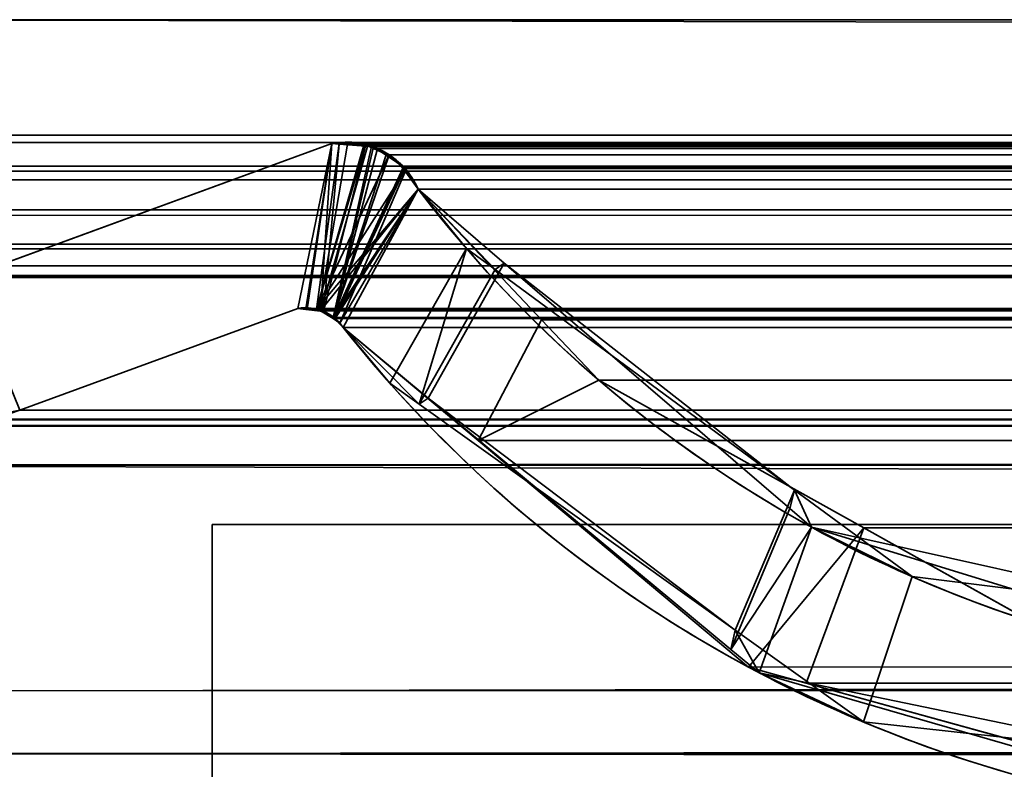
# Model space of a CAD drawing. Header units: millimetres. Extents: x -603 to 3703, y -121 to 193.
# Tile 356 of 656: x 1027.99 to 1033.15, y -1.28 to 2.65. Entities that reach past the tile are written whole.
import ezdxf

# ---------------------------------------------------------------- set-up
doc = ezdxf.new("R2010")
doc.units = ezdxf.units.MM
doc.layers.add('152', color=7, linetype='Continuous', true_color=0xffffff)

# ---------------------------------------------------------------- blocks, each defined once
blk = doc.blocks.new('UG_SURFACE_061')
at = {"layer": '152', "color": 35, "linetype": 'Continuous', "lineweight": 35}
for points in [[(1029, 0, 2019.0001), (1058, 0, 1523.5), (1058, 0, 1385.5)], [(1058, 0, 1385.5), (1058, 0, 1171.5), (1029, 0, 2019.0001)], [(1029, 0, 2), (1058, 0, 936.5), (1084, 0, 933)], [(1058, 0, 1171.5), (1058, 0, 936.5), (1029, 0, 2), (1029, 0, 2019.0001)], [(1029, 0, 2019.0001), (1084, 0, 1527), (1058, 0, 1523.5)], [(1084, 0, 933), (1110, 0, 936.5), (1971, 0, 2), (1029, 0, 2)], [(1110, 0, 1523.5), (1084, 0, 1527), (1029, 0, 2019.0001), (1971, 0, 2019.0001)], [(1029, -34, 2019.0001), (1971, -34, 2019.0001), (1971, 0, 2019.0001), (1029, 0, 2019.0001)], [(1029, -34), (1029, -34, 2019.0001), (1029, 0, 2019.0001), (1029, 0, 2)], [(1029, 0, 2), (1029, -2), (1029, -34)], [(1029, 0, 2), (1971, 0, 2), (1971, -2), (1029, -2)]]:
    blk.add_3dface(points, dxfattribs=at)
blk = doc.blocks.new('UG_SURFACE_066')
at = {"layer": '152', "color": 252, "linetype": 'Continuous', "lineweight": 35}
for points in [[(1041, 4.0145, -7.75), (1026, 4.0145, -7.75), (1026, -24.9528, -7.75), (1974, -24.9528, -7.75)], [(1026, -24.9528, -8.75), (1026, 4.0145, -8.75), (1041, 4.0145, -8.75)], [(1041, 4.0145, -8.75), (1959, 4.0145, -8.75), (1026, -24.9528, -8.75)], [(1959, 4.0145, -8.75), (1974, 4.0145, -8.75), (1974, -24.9528, -8.75), (1026, -24.9528, -8.75)]]:
    blk.add_3dface(points, dxfattribs=at)
blk = doc.blocks.new('UG_SURFACE_068')
at = {"layer": '152', "color": 7, "linetype": 'Continuous', "lineweight": 35}
for points in [[(1027.7102, 1.295, -8.75), (1029.6266, 1.997, -8.75), (1029.4485, 1.1329, -8.75), (1027.9915, 0.5991, -8.75)], [(1027.9915, 0.5991, 2019.2585), (1029.4485, 1.1329, 2017.8015), (1029.6266, 1.997, 2017.6234), (1027.7102, 1.295, 2019.5398)], [(1029.6266, 1.997, -8.75), (1027.7102, 1.295, -8.75), (1027.7102, 1.295, 2019.5398), (1029.6266, 1.997, 2017.6234)], [(1029.49, 1.1314, -8.75), (1029.4485, 1.1329, -8.75), (1029.6266, 1.997, -8.75)], [(1029.6266, 1.997, 2017.6234), (1029.4485, 1.1329, 2017.8015), (1029.4896, 1.1281, 2017.7603)], [(1029.4896, 1.1281, 2017.7603), (1029.5676, 1.119, 2017.6826), (1029.6266, 1.997, 2017.6234)], [(1029.6266, 1.997, -8.75), (1029.6646, 1.9963, -8.75), (1029.5467, 1.1294, -8.75), (1029.49, 1.1314, -8.75)], [(1029.6646, 1.9963, -8.75), (1029.7949, 1.9939, -8.75), (1029.5467, 1.1294, -8.75)], [(1029.5467, 1.1294, -8.75), (1029.7949, 1.9939, -8.75), (1029.8027, 1.9904, -8.75)], [(1029.8027, 1.9904, -8.75), (1029.9244, 1.9346, -8.75), (1029.5467, 1.1294, -8.75)], [(1029.5676, 1.119, 2017.6826), (1029.583, 1.1172, 2017.6671), (1029.6644, 1.9939, 2017.5855), (1029.6266, 1.997, 2017.6234)], [(1029.583, 1.1172, 2017.6671), (1029.803, 1.9825, 2017.447), (1029.6644, 1.9939, 2017.5855)], [(1029.8448, 1.979, 2017.4053), (1029.803, 1.9825, 2017.447), (1029.583, 1.1172, 2017.6671), (1029.634, 1.0806, 2017.616)], [(1029.6266, 1.997, -8.75), (1029.6266, 1.997, 2017.6234), (1029.6644, 1.9939, 2017.5855)], [(1029.6644, 1.9939, 2017.5855), (1029.6646, 1.9963, -8.75), (1029.6266, 1.997, -8.75)], [(1029.634, 1.0806, 2017.616), (1029.9224, 1.9273, 2017.3275), (1029.8448, 1.979, 2017.4053)], [(1029.6646, 1.9963, -8.75), (1029.6644, 1.9939, 2017.5855), (1029.803, 1.9825, 2017.447)], [(1029.803, 1.9825, 2017.447), (1029.7949, 1.9939, -8.75), (1029.6646, 1.9963, -8.75)], [(1029.803, 1.9825, 2017.447), (1029.8027, 1.9904, -8.75), (1029.7949, 1.9939, -8.75)], [(1029.8027, 1.9904, -8.75), (1029.803, 1.9825, 2017.447), (1029.8448, 1.979, 2017.4053)], [(1029.8448, 1.979, 2017.4053), (1029.9244, 1.9346, -8.75), (1029.8027, 1.9904, -8.75)], [(1029.8448, 1.979, 2017.4053), (1029.9224, 1.9273, 2017.3275), (1029.9244, 1.9346, -8.75)], [(1029.5467, 1.1294, -8.75), (1029.9244, 1.9346, -8.75), (1029.9447, 1.9253, -8.75), (1030.0082, 1.8542, -8.75)], [(1030.0024, 1.8741, 2017.2477), (1029.9224, 1.9273, 2017.3275), (1029.634, 1.0806, 2017.616)], [(1029.9447, 1.9253, -8.75), (1029.9244, 1.9346, -8.75), (1029.9224, 1.9273, 2017.3275)], [(1029.9447, 1.9253, -8.75), (1029.9224, 1.9273, 2017.3275), (1030.0024, 1.8741, 2017.2477)], [(1030.0024, 1.8741, 2017.2477), (1030.0082, 1.8542, -8.75), (1029.9447, 1.9253, -8.75)], [(1029.634, 1.0806, 2017.616), (1029.6675, 1.0564, 2017.5824), (1030.013, 1.8578, 2017.2369), (1030.0024, 1.8741, 2017.2477)], [(1030.0786, 1.7573, 2017.1714), (1030.013, 1.8578, 2017.2369), (1029.6675, 1.0564, 2017.5824)], [(1030.0024, 1.8741, 2017.2477), (1030.013, 1.8578, 2017.2369), (1030.0082, 1.8542, -8.75)], [(1030.0082, 1.8542, -8.75), (1030.013, 1.8578, 2017.2369), (1030.0786, 1.7573, 2017.1714)], [(1030.0082, 1.8542, -8.75), (1030.058, 1.7985, -8.75), (1030.0786, 1.7573, -8.75), (1029.5467, 1.1294, -8.75)], [(1030.0786, 1.7573, 2017.1714), (1030.058, 1.7985, -8.75), (1030.0082, 1.8542, -8.75)], [(1029.5663, 1.12, -8.75), (1029.5467, 1.1294, -8.75), (1030.0786, 1.7573, -8.75)], [(1030.0786, 1.7573, -8.75), (1029.634, 1.0875, -8.75), (1029.5663, 1.12, -8.75)], [(1029.6357, 1.0858, -8.75), (1029.634, 1.0875, -8.75), (1030.0786, 1.7573, -8.75)], [(1029.6857, 1.0331, -8.75), (1029.6357, 1.0858, -8.75), (1030.0786, 1.7573, -8.75)], [(1030.0786, 1.7573, 2017.1714), (1029.6675, 1.0564, 2017.5824), (1029.6857, 1.0331, 2017.5643)], [(1030.0786, 1.7573, -8.75), (1030.5296, 1.3698, -8.75), (1030.1311, 0.6632, -8.75), (1029.6857, 1.0331, -8.75)], [(1029.6857, 1.0331, 2017.5643), (1029.9306, 0.7409, 2017.3194), (1030.3309, 1.4475, 2016.9191), (1030.0786, 1.7573, 2017.1714)], [(1030.0786, 1.7573, 2017.1714), (1030.0786, 1.7573, -8.75), (1030.058, 1.7985, -8.75)], [(1030.0786, 1.7573, -8.75), (1030.3309, 1.4475, 2016.9191), (1030.4812, 1.3368, 2016.7689)], [(1030.0786, 1.7573, -8.75), (1030.0786, 1.7573, 2017.1714), (1030.3309, 1.4475, 2016.9191)], [(1030.4812, 1.3368, 2016.7689), (1030.5296, 1.3698, -8.75), (1030.0786, 1.7573, -8.75)], [(1030.3309, 1.4475, 2016.9191), (1029.9306, 0.7409, 2017.3194), (1030.0844, 0.6308, 2017.1657)], [(1030.4812, 1.3368, 2016.7689), (1030.3309, 1.4475, 2016.9191), (1030.0844, 0.6308, 2017.1657)], [(1031.7165, -0.6536, -8.75), (1030.1311, 0.6632, -8.75), (1030.5296, 1.3698, -8.75), (1032.0252, 0.0846, -8.75)], [(1030.5296, 1.3698, -8.75), (1030.4812, 1.3368, 2016.7689), (1032.0498, 0.1813, 2015.2001)], [(1032.0498, 0.1813, 2015.2001), (1032.0252, 0.0846, -8.75), (1030.5296, 1.3698, -8.75)], [(1030.0844, 0.6308, 2017.1657), (1031.7388, -0.5532, 2015.5113), (1032.0498, 0.1813, 2015.2001), (1030.4812, 1.3368, 2016.7689)], [(1029.4485, 1.1329, 2017.8015), (1027.9915, 0.5991, 2019.2585), (1027.9915, 0.5991, -8.75), (1029.4485, 1.1329, -8.75)], [(1029.4485, 1.1329, -8.75), (1029.49, 1.1314, -8.75), (1029.4896, 1.1281, 2017.7603)], [(1029.4896, 1.1281, 2017.7603), (1029.4485, 1.1329, 2017.8015), (1029.4485, 1.1329, -8.75)], [(1029.5676, 1.119, 2017.6826), (1029.4896, 1.1281, 2017.7603), (1029.49, 1.1314, -8.75)], [(1029.49, 1.1314, -8.75), (1029.5467, 1.1294, -8.75), (1029.5676, 1.119, 2017.6826)], [(1029.5467, 1.1294, -8.75), (1029.5663, 1.12, -8.75), (1029.5676, 1.119, 2017.6826)], [(1029.5663, 1.12, -8.75), (1029.634, 1.0875, -8.75), (1029.634, 1.0806, 2017.616)], [(1029.634, 1.0806, 2017.616), (1029.583, 1.1172, 2017.6671), (1029.5663, 1.12, -8.75)], [(1029.583, 1.1172, 2017.6671), (1029.5676, 1.119, 2017.6826), (1029.5663, 1.12, -8.75)], [(1029.634, 1.0875, -8.75), (1029.6357, 1.0858, -8.75), (1029.634, 1.0806, 2017.616)], [(1029.6675, 1.0564, 2017.5824), (1029.634, 1.0806, 2017.616), (1029.6357, 1.0858, -8.75)], [(1029.6357, 1.0858, -8.75), (1029.6857, 1.0331, -8.75), (1029.6857, 1.0331, 2017.5643)], [(1029.6857, 1.0331, 2017.5643), (1029.6675, 1.0564, 2017.5824), (1029.6357, 1.0858, -8.75)], [(1029.6857, 1.0331, -8.75), (1030.1311, 0.6632, -8.75), (1030.0844, 0.6308, 2017.1657)], [(1030.0844, 0.6308, 2017.1657), (1029.9306, 0.7409, 2017.3194), (1029.6857, 1.0331, -8.75)], [(1029.9306, 0.7409, 2017.3194), (1029.6857, 1.0331, 2017.5643), (1029.6857, 1.0331, -8.75)], [(1031.7388, -0.5532, 2015.5113), (1030.0844, 0.6308, 2017.1657), (1030.1311, 0.6632, -8.75)], [(1030.1311, 0.6632, -8.75), (1031.7165, -0.6536, -8.75), (1031.7388, -0.5532, 2015.5113)], [(1031.7388, -0.5532, 2015.5113), (1032.4106, -1.0341, 2014.8394), (1032.6657, -0.2724, 2014.5843), (1032.0498, 0.1813, 2015.2001)], [(1032.1391, -0.0133, -8.75), (1032.0252, 0.0846, -8.75), (1032.0498, 0.1813, 2015.2001)], [(1032.1391, -0.0133, -8.75), (1032.0498, 0.1813, 2015.2001), (1032.6657, -0.2724, 2014.5843)], [(1032.0252, 0.0846, -8.75), (1032.1391, -0.0133, -8.75), (1031.7165, -0.6536, -8.75)], [(1031.8637, -0.7759, -8.75), (1031.7165, -0.6536, -8.75), (1032.1391, -0.0133, -8.75)], [(1032.1391, -0.0133, -8.75), (1034.1076, -0.6191, -8.75), (1033.9115, -1.369, -8.75), (1031.8637, -0.7759, -8.75)], [(1032.1391, -0.0133, -8.75), (1032.6657, -0.2724, 2014.5843), (1034.0958, -0.4504, 2013.1543)], [(1034.0958, -0.4504, 2013.1543), (1034.1076, -0.6191, -8.75), (1032.1391, -0.0133, -8.75)], [(1040.2764, -0.597, -8.75), (1032.8995, -4.6975, -8.75), (1037.2902, -1.2961, -8.75), (1039.4056, -0.0688, -8.75)], [(1039.4056, -0.0688, 2007.8444), (1037.2902, -1.2961, 2009.9597), (1032.8995, -4.6975, 2014.3504), (1040.2764, -0.597, 2006.9735)], [(1034.0958, -0.4504, 2013.1543), (1032.6657, -0.2724, 2014.5843), (1032.4106, -1.0341, 2014.8394), (1033.8982, -1.1969, 2013.3519)], [(1031.7388, -0.5532, 2015.5113), (1031.7165, -0.6536, -8.75), (1031.8637, -0.7759, -8.75)], [(1032.4106, -1.0341, 2014.8394), (1031.7388, -0.5532, 2015.5113), (1031.8637, -0.7759, -8.75)], [(1040.2764, -0.597, 2006.9735), (1032.8995, -4.6975, 2014.3504), (1032.8995, -4.6975, -8.75), (1040.2764, -0.597, -8.75)], [(1031.8637, -0.7759, -8.75), (1033.9115, -1.369, -8.75), (1033.8982, -1.1969, 2013.3519)], [(1033.8982, -1.1969, 2013.3519), (1032.4106, -1.0341, 2014.8394), (1031.8637, -0.7759, -8.75)]]:
    blk.add_3dface(points, dxfattribs=at)
blk = doc.blocks.new('UG_SURFACE_069')
at = {"layer": '152', "color": 7, "linetype": 'Continuous', "lineweight": 35}
for points in [[(1974.175, 2.6459, 2021.425), (1974.1284, 5.9608, 2021.3785), (1025.8716, 5.9608, 2021.3785), (1025.825, 2.6459, 2021.425)], [(1026.7951, 2.0412, 2020.4549), (1026.8776, 4.9715, 2020.3724), (1973.1224, 4.9715, 2020.3724), (1973.2049, 2.0412, 2020.4549)], [(1974.1695, 1.0733, 2021.4195), (1025.825, 2.6459, 2021.425), (1025.7392, 0.3108, 2021.5108)], [(1974.1695, 1.0733, 2021.4195), (1974.175, 2.6459, 2021.425), (1025.825, 2.6459, 2021.425)], [(1026.7959, 2.002, 2020.4542), (1026.7951, 2.0412, 2020.4549), (1973.2049, 2.0412, 2020.4549)], [(1026.7959, 2.002, 2020.4542), (1973.2049, 2.0412, 2020.4549), (1973.2012, 1.9603, 2020.4513)], [(1026.7959, 2.002, 2020.4542), (1973.2012, 1.9603, 2020.4513), (1973.1883, 1.8784, 2020.4382)], [(1973.1883, 1.8784, 2020.4382), (1026.8117, 1.8784, 2020.4382), (1026.7959, 2.002, 2020.4542)], [(1027.7102, 1.295, 2019.5398), (1029.6266, 1.997, 2017.6234), (1029.4485, 1.1329, 2017.8015), (1027.9915, 0.5991, 2019.2585)], [(1029.6266, 1.997, 2017.6234), (1027.7102, 1.295, 2019.5398), (1972.2898, 1.295, 2019.5398), (1970.3734, 1.997, 2017.6234)], [(1029.4968, 1.1297, 2017.7534), (1029.4485, 1.1329, 2017.8015), (1029.6266, 1.997, 2017.6234)], [(1029.6266, 1.997, 2017.6234), (1029.7089, 1.9934, 2017.5412), (1029.5606, 1.1255, 2017.6895), (1029.4968, 1.1297, 2017.7534)], [(1029.5691, 1.1208, 2017.6809), (1029.5606, 1.1255, 2017.6895), (1029.7089, 1.9934, 2017.5412), (1029.8151, 1.9887, 2017.4348)], [(1029.6334, 1.0854, 2017.6165), (1029.5691, 1.1208, 2017.6809), (1029.8151, 1.9887, 2017.4348), (1029.8339, 1.982, 2017.416)], [(1029.6266, 1.997, 2017.6234), (1970.3734, 1.997, 2017.6234), (1970.2933, 2.0043, 2017.5433)], [(1029.7089, 1.9934, 2017.5412), (1029.6266, 1.997, 2017.6234), (1970.2933, 2.0043, 2017.5433)], [(1029.8339, 1.982, 2017.416), (1029.8662, 1.9704, 2017.3838), (1029.6334, 1.0854, 2017.6165)], [(1029.6334, 1.0854, 2017.6165), (1029.8662, 1.9704, 2017.3838), (1029.9113, 1.938, 2017.3388)], [(1970.2933, 2.0043, 2017.5433), (1970.291, 2.0038, 2017.5412), (1029.7089, 1.9934, 2017.5412)], [(1029.8151, 1.9887, 2017.4348), (1029.7089, 1.9934, 2017.5412), (1970.291, 2.0038, 2017.5412)], [(1029.8151, 1.9887, 2017.4348), (1970.291, 2.0038, 2017.5412), (1970.1668, 1.974, 2017.4167)], [(1970.1668, 1.974, 2017.4167), (1029.8339, 1.982, 2017.416), (1029.8151, 1.9887, 2017.4348)], [(1029.8662, 1.9704, 2017.3838), (1029.8339, 1.982, 2017.416), (1970.1668, 1.974, 2017.4167)], [(1029.8662, 1.9704, 2017.3838), (1970.1668, 1.974, 2017.4167), (1970.1148, 1.9616, 2017.365)], [(1970.1148, 1.9616, 2017.365), (1029.9113, 1.938, 2017.3388), (1029.8662, 1.9704, 2017.3838)], [(1970.1148, 1.9616, 2017.365), (1970.0878, 1.941, 2017.3378), (1029.9113, 1.938, 2017.3388)], [(1029.9113, 1.938, 2017.3388), (1030.0065, 1.8695, 2017.2434), (1029.6433, 1.08, 2017.6067), (1029.6334, 1.0854, 2017.6165)], [(1030.0065, 1.8695, 2017.2434), (1029.9113, 1.938, 2017.3388), (1970.0878, 1.941, 2017.3378)], [(1030.0065, 1.8695, 2017.2434), (1970.0878, 1.941, 2017.3378), (1969.9935, 1.8695, 2017.2434)], [(1026.8117, 1.8784, 2020.4382), (1973.1883, 1.8784, 2020.4382), (1973.1793, 1.8544, 2020.4294)], [(1973.1793, 1.8544, 2020.4294), (1026.8185, 1.8526, 2020.4315), (1026.8117, 1.8784, 2020.4382)], [(1029.6433, 1.08, 2017.6067), (1030.0065, 1.8695, 2017.2434), (1030.0086, 1.8664, 2017.2415)], [(1030.0086, 1.8664, 2017.2415), (1030.0786, 1.7573, 2017.1714), (1029.6433, 1.08, 2017.6067)], [(1969.9935, 1.8695, 2017.2434), (1030.0086, 1.8664, 2017.2415), (1030.0065, 1.8695, 2017.2434)], [(1969.9935, 1.8695, 2017.2434), (1969.9914, 1.8664, 2017.2415), (1030.0086, 1.8664, 2017.2415)], [(1030.0086, 1.8664, 2017.2415), (1969.9914, 1.8664, 2017.2415), (1969.9214, 1.7573, 2017.1714), (1030.0786, 1.7573, 2017.1714)], [(1026.8308, 1.8061, 2020.4191), (1026.8185, 1.8526, 2020.4315), (1973.1793, 1.8544, 2020.4294)], [(1026.8308, 1.8061, 2020.4191), (1973.1793, 1.8544, 2020.4294), (1973.1114, 1.6712, 2020.3614)], [(1026.8308, 1.8061, 2020.4191), (1973.1114, 1.6712, 2020.3614), (1973.0958, 1.65, 2020.3459)], [(1973.0958, 1.65, 2020.3459), (1026.9051, 1.6498, 2020.345), (1026.8308, 1.8061, 2020.4191)], [(1029.6857, 1.0331, 2017.5643), (1029.6433, 1.08, 2017.6067), (1030.0786, 1.7573, 2017.1714)], [(1030.0786, 1.7573, 2017.1714), (1030.7252, 1.0739, 2016.5248), (1030.3921, 0.4409, 2016.8579), (1029.6857, 1.0331, 2017.5643)], [(1030.0786, 1.7573, 2017.1714), (1969.9214, 1.7573, 2017.1714), (1969.2748, 1.0739, 2016.5248), (1030.7252, 1.0739, 2016.5248)], [(1026.9051, 1.6498, 2020.345), (1973.0958, 1.65, 2020.3459), (1972.993, 1.5104, 2020.2429)], [(1026.9184, 1.6214, 2020.3316), (1026.9051, 1.6498, 2020.345), (1972.993, 1.5104, 2020.2429)], [(1026.9184, 1.6214, 2020.3316), (1972.993, 1.5104, 2020.2429), (1972.9424, 1.4748, 2020.1924)], [(1972.9424, 1.4748, 2020.1924), (1027.0568, 1.4692, 2020.1933), (1026.9184, 1.6214, 2020.3316)], [(1027.079, 1.4448, 2020.1712), (1027.0568, 1.4692, 2020.1933), (1972.9424, 1.4748, 2020.1924)], [(1027.079, 1.4448, 2020.1712), (1972.9424, 1.4748, 2020.1924), (1972.7571, 1.3446, 2020.0071)], [(1027.079, 1.4448, 2020.1712), (1972.7571, 1.3446, 2020.0071), (1972.7485, 1.3429, 2019.9986)], [(1972.7485, 1.3429, 2019.9986), (1027.2546, 1.3554, 2019.9955), (1027.079, 1.4448, 2020.1712)], [(1027.3538, 1.3048, 2019.8963), (1027.2546, 1.3554, 2019.9955), (1972.7485, 1.3429, 2019.9986)], [(1027.47, 1.3016, 2019.7799), (1027.3538, 1.3048, 2019.8963), (1972.7485, 1.3429, 2019.9986)], [(1972.7485, 1.3429, 2019.9986), (1972.5286, 1.3, 2019.7787), (1027.47, 1.3016, 2019.7799)], [(1027.47, 1.3016, 2019.7799), (1972.5286, 1.3, 2019.7787), (1972.4199, 1.2788, 2019.67)], [(1027.7102, 1.295, 2019.5398), (1027.47, 1.3016, 2019.7799), (1972.4199, 1.2788, 2019.67)], [(1972.4199, 1.2788, 2019.67), (1972.2898, 1.295, 2019.5398), (1027.7102, 1.295, 2019.5398)], [(1970.5011, 1.1363, 2017.7512), (1029.4968, 1.1297, 2017.7534), (1029.5606, 1.1255, 2017.6895)], [(1970.5011, 1.1363, 2017.7512), (1970.5031, 1.1361, 2017.7531), (1029.4968, 1.1297, 2017.7534)], [(1029.4968, 1.1297, 2017.7534), (1970.5031, 1.1361, 2017.7531), (1970.5515, 1.1329, 2017.8015)], [(1029.5606, 1.1255, 2017.6895), (1970.4316, 1.1144, 2017.6816), (1970.5011, 1.1363, 2017.7512)], [(1970.5515, 1.1329, 2017.8015), (1972.0085, 0.5991, 2019.2585), (1027.9915, 0.5991, 2019.2585), (1029.4485, 1.1329, 2017.8015)], [(1970.5515, 1.1329, 2017.8015), (1029.4485, 1.1329, 2017.8015), (1029.4968, 1.1297, 2017.7534)], [(1029.5606, 1.1255, 2017.6895), (1029.5691, 1.1208, 2017.6809), (1970.4316, 1.1144, 2017.6816)], [(1970.3826, 1.0991, 2017.6325), (1029.5691, 1.1208, 2017.6809), (1029.6334, 1.0854, 2017.6165)], [(1970.3826, 1.0991, 2017.6325), (1970.4316, 1.1144, 2017.6816), (1029.5691, 1.1208, 2017.6809)], [(1029.6334, 1.0854, 2017.6165), (1970.3674, 1.0845, 2017.6175), (1970.3826, 1.0991, 2017.6325)], [(1970.3674, 1.0845, 2017.6175), (1029.6334, 1.0854, 2017.6165), (1029.6433, 1.08, 2017.6067)], [(1029.6433, 1.08, 2017.6067), (1970.3143, 1.0331, 2017.5643), (1970.3674, 1.0845, 2017.6175)], [(1025.7392, 0.3108, 2021.5108), (1974.2143, 0.3098, 2021.4643), (1974.1695, 1.0733, 2021.4195)], [(1029.6433, 1.08, 2017.6067), (1029.6857, 1.0331, 2017.5643), (1970.3143, 1.0331, 2017.5643)], [(1970.3143, 1.0331, 2017.5643), (1029.6857, 1.0331, 2017.5643), (1030.3921, 0.4409, 2016.8579)], [(1030.7252, 1.0739, 2016.5248), (1031.0248, 0.7572, 2016.2251), (1030.3921, 0.4409, 2016.8579)], [(1030.3921, 0.4409, 2016.8579), (1969.6422, 0.342, 2016.8922), (1970.3143, 1.0331, 2017.5643)], [(1031.0248, 0.7572, 2016.2251), (1030.7252, 1.0739, 2016.5248), (1969.2748, 1.0739, 2016.5248)], [(1031.0248, 0.7572, 2016.2251), (1969.2748, 1.0739, 2016.5248), (1968.9752, 0.7572, 2016.2251)], [(1031.8078, -0.7461, 2015.4421), (1030.3921, 0.4409, 2016.8579), (1031.0248, 0.7572, 2016.2251), (1032.4117, -0.0176, 2014.8382)], [(1968.9752, 0.7572, 2016.2251), (1967.5883, -0.0176, 2014.8382), (1032.4117, -0.0176, 2014.8382), (1031.0248, 0.7572, 2016.2251)], [(1027.577, 0.516, 2019.6729), (1972.0085, 0.5991, 2019.2585), (1972.3992, 0.5179, 2019.6493)], [(1027.577, 0.516, 2019.6729), (1027.9915, 0.5991, 2019.2585), (1972.0085, 0.5991, 2019.2585)], [(1026.7696, -0.8721, 2020.4804), (1973.1926, 0.5499, 2020.4425), (1973.187, -0.4242, 2020.437)], [(1026.7696, -0.8721, 2020.4804), (1026.8074, 0.5499, 2020.4425), (1973.1926, 0.5499, 2020.4425)], [(1026.8124, 0.5521, 2020.4375), (1973.1876, 0.5521, 2020.4375), (1973.1926, 0.5499, 2020.4425), (1026.8074, 0.5499, 2020.4425)], [(1973.1853, 0.5531, 2020.4353), (1026.8124, 0.5521, 2020.4375), (1026.8147, 0.5531, 2020.4353)], [(1973.1853, 0.5531, 2020.4353), (1973.1876, 0.5521, 2020.4375), (1026.8124, 0.5521, 2020.4375)], [(1026.8147, 0.5531, 2020.4353), (1026.8216, 0.5528, 2020.4284), (1973.1784, 0.5528, 2020.4284)], [(1973.1784, 0.5528, 2020.4284), (1973.1853, 0.5531, 2020.4353), (1026.8147, 0.5531, 2020.4353)], [(1026.8216, 0.5528, 2020.4284), (1026.8433, 0.5517, 2020.4067), (1973.1567, 0.5518, 2020.4067)], [(1973.1567, 0.5518, 2020.4067), (1973.1784, 0.5528, 2020.4284), (1026.8216, 0.5528, 2020.4284)], [(1973.1025, 0.5494, 2020.3524), (1973.1567, 0.5518, 2020.4067), (1026.8433, 0.5517, 2020.4067)], [(1026.8433, 0.5517, 2020.4067), (1026.8977, 0.5491, 2020.3524), (1973.1025, 0.5494, 2020.3524)], [(1972.4813, 0.5216, 2019.7313), (1973.1025, 0.5494, 2020.3524), (1026.8977, 0.5491, 2020.3524)], [(1026.8977, 0.5491, 2020.3524), (1027.5192, 0.5188, 2019.7308), (1972.4813, 0.5216, 2019.7313)], [(1972.3992, 0.5179, 2019.6493), (1972.4813, 0.5216, 2019.7313), (1027.5192, 0.5188, 2019.7308)], [(1972.3992, 0.5179, 2019.6493), (1027.5192, 0.5188, 2019.7308), (1027.577, 0.516, 2019.6729)], [(1969.3426, 0.0339, 2016.5925), (1030.3921, 0.4409, 2016.8579), (1031.8078, -0.7461, 2015.4421)], [(1969.3426, 0.0339, 2016.5925), (1969.6422, 0.342, 2016.8922), (1030.3921, 0.4409, 2016.8579)], [(1974.3572, -2.122, 2021.6072), (1025.7392, 0.3108, 2021.5108), (1025.651, -2.0878, 2021.5991)], [(1974.3572, -2.122, 2021.6072), (1974.2143, 0.3098, 2021.4643), (1025.7392, 0.3108, 2021.5108)], [(1969.3426, 0.0339, 2016.5925), (1031.8078, -0.7461, 2015.4421), (1032.1108, -0.8301, 2015.1391)], [(1032.1108, -0.8301, 2015.1391), (1967.8659, -0.767, 2015.116), (1969.3426, 0.0339, 2016.5925)], [(1032.4117, -0.0176, 2014.8382), (1032.1108, -0.8301, 2015.1391), (1031.8078, -0.7461, 2015.4421)], [(1032.4117, -0.0176, 2014.8382), (1033.2919, -0.5094, 2013.958), (1034.1319, -1.3905, 2013.1183), (1032.1108, -0.8301, 2015.1391)], [(1033.2919, -0.5094, 2013.958), (1032.4117, -0.0176, 2014.8382), (1967.5883, -0.0176, 2014.8382)], [(1040.2764, -0.597, 2006.9735), (1032.8995, -4.6975, 2014.3504), (1037.2902, -1.2961, 2009.9597), (1039.4056, -0.0688, 2007.8444)], [(1973.187, -0.4242, 2020.437), (1026.6945, -1.2001, 2020.5555), (1026.7696, -0.8721, 2020.4804)], [(1973.187, -0.4242, 2020.437), (1973.2999, -1.2074, 2020.5498), (1026.6945, -1.2001, 2020.5555)], [(1959.7236, -0.597, 2006.9735), (1967.1005, -4.6975, 2014.3504), (1032.8995, -4.6975, 2014.3504), (1040.2764, -0.597, 2006.9735)], [(1966.9417, -1.2682, 2014.1919), (1967.8659, -0.767, 2015.116), (1032.1108, -0.8301, 2015.1391)], [(1032.1108, -0.8301, 2015.1391), (1034.1319, -1.3905, 2013.1183), (1965.8786, -1.3308, 2013.1288)], [(1965.8786, -1.3308, 2013.1288), (1966.9417, -1.2682, 2014.1919), (1032.1108, -0.8301, 2015.1391)], [(1973.4131, -1.9929, 2020.663), (1026.1754, -3.4656, 2021.0745), (1026.6945, -1.2001, 2020.5555)], [(1026.6945, -1.2001, 2020.5555), (1973.2999, -1.2074, 2020.5498), (1973.4131, -1.9929, 2020.663)]]:
    blk.add_3dface(points, dxfattribs=at)
blk = doc.blocks.new('UG_SURFACE_094')
at = {"layer": '152', "color": 252, "linetype": 'Continuous', "lineweight": 35}
for points in [[(1023.5, -29.92, 2023.7501), (1976.5, -29.92, 2023.7501), (1976.5, 14.42, 2023.7501), (1023.5, 14.42, 2023.7501)], [(1025, -29.92, 2022.2499), (1025, 14.42, 2022.2499), (1975, 14.42, 2022.2499), (1975, -29.92, 2022.2499)]]:
    blk.add_3dface(points, dxfattribs=at)
blk = doc.blocks.new('UG_SURFACE_179')
at = {"layer": '152', "color": 252, "linetype": 'Continuous', "lineweight": 35}
for points in [[(2165, -18, 2212.25), (2165, 174.4, 2212.25), (835, 174.4, 2212.25), (835, -18, 2212.25)], [(985, -18, 2062.2499), (985, 174.4, 2062.2499), (2015.0001, 174.4, 2062.2499), (2015.0001, -18, 2062.2499)]]:
    blk.add_3dface(points, dxfattribs=at)

msp = doc.modelspace()

# ---------------------------------------------------------------- linework, layer by layer
at = {"layer": '152', "color": 7, "linetype": 'Continuous', "lineweight": 35}
for p, q in [((1974.175, 2.6459, 2021.425), (1025.825, 2.6459, 2021.425)), ((1026.7951, 2.0412, 2020.4549), (1973.2049, 2.0412, 2020.4549)), ((1027.7101, 1.295, 2019.5399), (1029.6266, 1.997, 2017.6234)), ((1027.7101, 1.295, 2019.5399), (1029.6266, 1.997, 2017.6234)), ((1027.7101, 1.295, -8.75), (1029.6266, 1.997, -8.75)), ((1029.6266, 1.997, -8.75), (1029.6266, 1.997, 2017.6234)), ((1029.6266, 1.997, 2017.6234), (1970.3734, 1.997, 2017.6234)), ((1026.8117, 1.8784, 2020.4383), (1973.1883, 1.8784, 2020.4383)), ((1030.0786, 1.7573, 2017.1714), (1969.9214, 1.7573, 2017.1714)), ((1030.0786, 1.7573, -8.75), (1030.0786, 1.7573, 2017.1714)), ((1027.7101, 1.295, 2019.5399), (1972.2899, 1.295, 2019.5399)), ((1029.4485, 1.1329, 2017.8015), (1027.9916, 0.5991, 2019.2584)), ((1029.4485, 1.1329, -8.75), (1027.9916, 0.5991, -8.75)), ((1027.9916, 0.5991, 2019.2584), (1029.4485, 1.1329, 2017.8015)), ((1029.4485, 1.1329, 2017.8015), (1029.4485, 1.1329, -8.75)), ((1970.5515, 1.1329, 2017.8015), (1029.4485, 1.1329, 2017.8015)), ((1970.3143, 1.0331, 2017.5643), (1029.6857, 1.0331, 2017.5643)), ((1029.6857, 1.0331, 2017.5643), (1029.6857, 1.0331, -8.75)), ((1027.9916, 0.5991, 2019.2584), (1027.9916, 0.5991, -8.75)), ((1972.0084, 0.5991, 2019.2584), (1027.9916, 0.5991, 2019.2584)), ((1973.1926, 0.5499, 2020.4426), (1026.8074, 0.5499, 2020.4426))]:
    msp.add_line(p, q, dxfattribs=at)
at = {"layer": '152', "color": 35, "linetype": 'Continuous', "lineweight": 35}
for p, q in [((1029, 0, 2), (1029, -2)), ((1029, 0, 2), (1971, 0, 2)), ((1029, 0, 2019), (1029, -34, 2019)), ((1029, 0, 2019), (1971, 0, 2019)), ((1029, 0, 2019), (1029, 0, 2)), ((1029, 0, 2), (1971, 0, 2)), ((1029, 0, 2019), (1029, -34, 2019))]:
    msp.add_line(p, q, dxfattribs=at)
at = {"layer": '152', "color": 7, "linetype": 'Continuous', "lineweight": 35}
for points in [[(1030.0786, 1.7573, 2017.1714), (1030.0025, 1.9333, 2017.2475), (1029.8149, 2.0331, 2017.4351), (1029.6266, 1.997, 2017.6234)], [(1029.6266, 1.997, -8.75), (1029.8149, 2.0331, -8.75), (1030.0025, 1.9333, -8.75), (1030.0786, 1.7573, -8.75)], [(1030.0786, 1.7573, -8.75), (1031.5586, -0.1772, -8.75), (1033.9855, -1.1357, -8.75), (1036.3876, -0.7357, -8.75)], [(1036.3876, -0.7357, 2010.8624), (1033.9855, -1.1357, 2013.2645), (1031.5586, -0.1772, 2015.6914), (1030.0786, 1.7573, 2017.1714)], [(1029.4485, 1.1329, 2017.8015), (1029.5402, 1.1489, 2017.7098), (1029.633, 1.1099, 2017.617), (1029.6857, 1.0331, 2017.5643)], [(1029.4485, 1.1329, -8.75), (1029.5402, 1.1489, -8.75), (1029.633, 1.1099, -8.75), (1029.6857, 1.0331, -8.75)], [(1029.6857, 1.0331, -8.75), (1031.2574, -0.9513, -8.75), (1033.7947, -1.9092, -8.75), (1036.2856, -1.4582, -8.75)], [(1036.2856, -1.4582, 2010.9644), (1033.7947, -1.9092, 2013.4553), (1031.2574, -0.9513, 2015.9926), (1029.6857, 1.0331, 2017.5643)], [(1026.8074, 0.5499, 2020.4426), (1026.8617, 0.5892, 2020.3883), (1027.4574, 0.4094, 2019.7926), (1027.9916, 0.5991, 2019.2584)], [(1026.8074, 0.5499, -8.75), (1026.8617, 0.5892, -8.75), (1027.4574, 0.4094, -8.75), (1027.9916, 0.5991, -8.75)]]:
    msp.add_open_spline(points, degree=3, dxfattribs=at)
for points, knots in [([(1030.0786, 1.7573, 2017.1714), (1030.06, 1.8004, 2017.19), (1030.0347, 1.8384, 2017.2153), (1029.9927, 1.8849, 2017.2573), (1029.978, 1.8988, 2017.272), (1029.9476, 1.9238, 2017.3024), (1029.9318, 1.9349, 2017.3182), (1029.8995, 1.9546, 2017.3505), (1029.883, 1.9631, 2017.367), (1029.8494, 1.9777, 2017.4006), (1029.8323, 1.9838, 2017.4177), (1029.7535, 2.0063, 2017.4965), (1029.6889, 2.0089, 2017.5611), (1029.6266, 1.997, 2017.6234)], [0, 0, 0, 0, 0.212583, 0.212583, 0.316013, 0.316013, 0.419341, 0.419341, 0.522607, 0.522607, 0.625835, 0.625835, 1, 1, 1, 1]), ([(1036.3876, -0.7357, 2010.8624), (1035.2632, -0.923, 2011.9868), (1034.1398, -0.8246, 2013.1102), (1032.5014, -0.226, 2014.7486), (1031.9755, 0.0461, 2015.2745), (1030.9724, 0.7643, 2016.2776), (1030.4959, 1.2119, 2016.7541), (1030.0786, 1.7573, 2017.1714)], [0, 0, 0, 0, 0.5, 0.5, 0.75, 0.75, 1, 1, 1, 1]), ([(1029.4485, 1.1329, 2017.8015), (1029.4857, 1.1394, 2017.7643), (1029.5241, 1.137, 2017.7259), (1029.5895, 1.1165, 2017.6605), (1029.6179, 1.1015, 2017.6321), (1029.6587, 1.067, 2017.5913), (1029.6732, 1.0513, 2017.5768), (1029.6857, 1.0331, 2017.5643)], [0, 0, 0, 0, 0.441696, 0.441696, 0.790152, 0.790152, 1, 1, 1, 1]), ([(1029.6857, 1.0331, 2017.5643), (1030.1283, 0.4742, 2017.1217), (1030.6182, 0.0282, 2016.6318), (1031.666, -0.7016, 2015.584), (1032.2277, -0.9829, 2015.0223), (1033.9254, -1.5783, 2013.3246), (1035.1153, -1.6701, 2012.1347), (1036.2856, -1.4582, 2010.9644)], [0, 0, 0, 0, 0.25, 0.25, 0.5, 0.5, 1, 1, 1, 1]), ([(1026.8074, 0.5499, 2020.4426), (1026.8097, 0.5515, 2020.4403), (1026.8122, 0.5524, 2020.4378), (1026.8267, 0.5565, 2020.4233), (1026.8391, 0.5559, 2020.4109), (1026.8997, 0.5539, 2020.3503), (1026.948, 0.5466, 2020.302), (1027.1892, 0.5176, 2020.0608), (1027.3836, 0.5019, 2019.8664), (1027.7164, 0.5262, 2019.5336), (1027.8562, 0.551, 2019.3938), (1027.9916, 0.5991, 2019.2584)], [0, 0, 0, 0, 0.006369, 0.006369, 0.037203, 0.037203, 0.159144, 0.159144, 0.647754, 0.647754, 1, 1, 1, 1])]:
    msp.add_open_spline(points, degree=3, knots=knots, dxfattribs=at)

# ---------------------------------------------------------------- block references
at = {"layer": '152', "color": 252, "linetype": 'Continuous', "lineweight": 35}
for name in ['UG_SURFACE_179', 'UG_SURFACE_066', 'UG_SURFACE_094']:
    msp.add_blockref(name, (0, 0), dxfattribs=at)
at = {"layer": '152', "color": 35, "linetype": 'Continuous', "lineweight": 35}
msp.add_blockref('UG_SURFACE_061', (0, 0), dxfattribs=at)
at = {"layer": '152', "color": 7, "linetype": 'Continuous', "lineweight": 35}
for name in ['UG_SURFACE_068', 'UG_SURFACE_069']:
    msp.add_blockref(name, (0, 0), dxfattribs=at)

doc.saveas('drawing.dxf')
